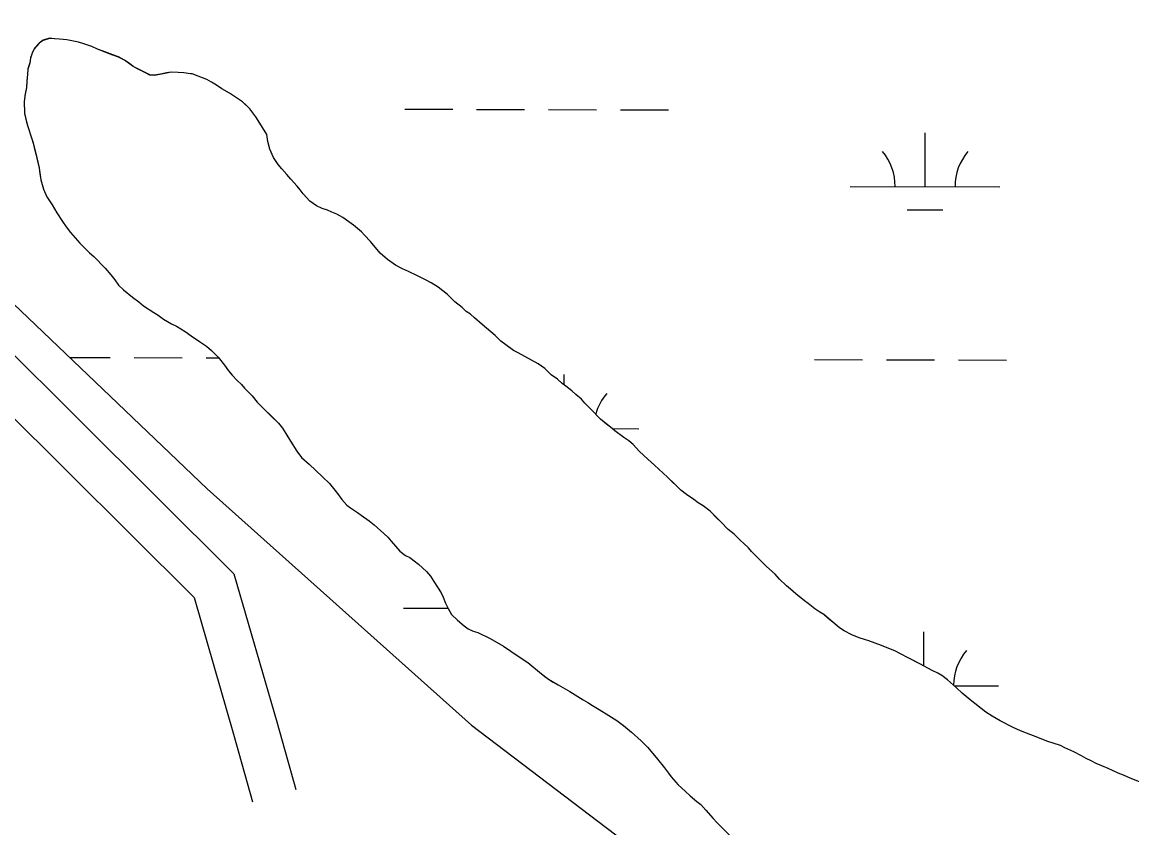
# Model space of a CAD drawing. Extents: x 3161514 to 3199414, y 831166 to 856601.
# Drawn here: x 3192928 to 3193668, y 849324 to 849861 of the extents above; entities that cross this region are included whole.
import ezdxf

# ---------------------------------------------------------------- set-up
doc = ezdxf.new("R2010")
doc.units = 0
for name, color, linetype in [('V-ROAD-CNTR', 7, 'Continuous'), ('V-SITE-VEGE', 7, 'Continuous'), ('V-TOPO-SHOR', 7, 'Continuous'), ('V-WETL-SWMP', 7, 'Continuous')]:
    doc.layers.add(name, color=color, linetype=linetype)

msp = doc.modelspace()

# ---------------------------------------------------------------- linework, layer by layer
at = {"layer": 'V-ROAD-CNTR'}
for points in [[(3192291.4, 850243.66), (3192350.34, 850204.74), (3192368.52, 850182.96), (3192413.23, 850147.26), (3192481.4, 850086.9), (3192595.04, 849967.01), (3192622.1, 849931.1), (3192809.51, 849751.1), (3193069.37, 849492.89), (3193097.91, 849394.12), (3193110.64, 849349.05)], [(3192292.07, 850207.27), (3192330.13, 850182.14), (3192347.43, 850161.41), (3192393.91, 850124.3), (3192460.53, 850065.31), (3192572.1, 849947.6), (3192599.58, 849911.13), (3192788.55, 849729.64), (3193042.71, 849477.09), (3193069.06, 849385.88), (3193081.77, 849340.89)]]:
    msp.add_lwpolyline(points, dxfattribs=at)
at = {"layer": 'V-SITE-VEGE'}
for points in [[(3193035.93, 849826.9), (3193032.23, 849827.14), (3193027.48, 849827.38), (3193024.31, 849826.84), (3193020.36, 849826.02), (3193016.4, 849825.21), (3193013.23, 849825.45), (3193009.79, 849827.28), (3193005.56, 849829.37), (3193002.11, 849831.2), (3192999.72, 849833.03), (3192996.28, 849835.39), (3192992.31, 849837.48), (3192988.6, 849838.78), (3192983.84, 849840.6), (3192978.29, 849842.68), (3192974.58, 849844.5), (3192969.29, 849846.32), (3192965.59, 849847.36), (3192957.92, 849848.9), (3192952.91, 849849.4), (3192949.74, 849849.64), (3192946.3, 849849.89), (3192942.09, 849848.55), (3192939.46, 849846.68), (3192936.31, 849843.23), (3192934.74, 849840.06), (3192933.71, 849836.88), (3192933.2, 849833.45), (3192931.9, 849829.48), (3192931.66, 849826.05), (3192931.16, 849821.29), (3192930.91, 849817.07), (3192930.15, 849812.84), (3192929.38, 849807.82), (3192929.69, 849799.9), (3192931.04, 849794.1), (3192931.85, 849791.2), (3192934.27, 849783.56), (3192935.35, 849780.13), (3192936.15, 849777.23), (3192937.23, 849773.02), (3192939.4, 849763.53), (3192939.95, 849759.57), (3192940.5, 849755.61), (3192942.38, 849749.29), (3192944.52, 849744.28), (3192947.99, 849738.76), (3192951.18, 849733.49), (3192954.91, 849727.71), (3192957.31, 849724.29), (3192960.23, 849720.35), (3192966.61, 849713.26), (3192970.06, 849709.84), (3192972.98, 849706.95), (3192975.9, 849704.33), (3192983.34, 849696.72), (3192987.32, 849692.26), (3192989.98, 849688.83), (3192992.38, 849685.42), (3192995.56, 849682.27), (3193001.66, 849677.29), (3193005.9, 849674.14), (3193009.08, 849671.52), (3193015.97, 849667.07), (3193018.89, 849665.24), (3193022.33, 849662.62), (3193027.63, 849659.48), (3193031.07, 849657.92), (3193036.9, 849654.52), (3193040.88, 849651.64), (3193046.44, 849647.71), (3193050.95, 849644.57), (3193054.4, 849641.68), (3193058.91, 849637.22), (3193063.16, 849631.96), (3193065.82, 849628.28), (3193068.21, 849625.39), (3193071.4, 849621.71), (3193074.32, 849619.09), (3193076.45, 849616.73), (3193081.49, 849611.48), (3193084.95, 849607.27), (3193099.02, 849593.36), (3193101.68, 849589.94), (3193104.07, 849586.52), (3193107.01, 849581.26), (3193111.27, 849574.69), (3193114.46, 849570.48), (3193119.5, 849566.02), (3193128.52, 849557.62), (3193133.04, 849553.16), (3193134.9, 849550.79), (3193138.35, 849546.33), (3193141.28, 849542.38), (3193144.73, 849538.71), (3193147.12, 849536.87), (3193151.89, 849533.73), (3193154.28, 849531.9), (3193159.58, 849528.23), (3193163.02, 849525.61)], [(3193452.39, 849473.13), (3193450, 849474.96), (3193444.17, 849479.42), (3193440.72, 849482.56), (3193438.07, 849484.92), (3193433.29, 849489.38), (3193430.37, 849492.54), (3193424.79, 849497.79), (3193414.71, 849507.76), (3193412.58, 849510.12), (3193409.66, 849513.01), (3193407.01, 849515.37), (3193403.03, 849519.31), (3193399.05, 849522.45), (3193394.27, 849527.44), (3193387.1, 849534.53), (3193382.33, 849538.2), (3193379.15, 849540.29), (3193376.23, 849542.39), (3193371.2, 849545.79), (3193367.48, 849548.68), (3193358.72, 849557.34), (3193349.97, 849565.21), (3193345.46, 849569.41), (3193339.88, 849574.39), (3193335.63, 849579.12), (3193332.72, 849581.48), (3193329.54, 849583.84), (3193323.44, 849588.29), (3193320.52, 849590.65), (3193313.89, 849595.89), (3193307.78, 849602.46), (3193303.54, 849606.66), (3193301.15, 849609.28), (3193297.43, 849612.43), (3193294.78, 849614.79), (3193290.8, 849617.94), (3193288.41, 849619.77), (3193285.23, 849622.66), (3193280.99, 849625.54), (3193276.74, 849629.74), (3193272.23, 849632.88), (3193263.5, 849637.85), (3193259, 849640.2), (3193255.82, 849641.76), (3193250.78, 849645.43), (3193247.34, 849648.05), (3193243.62, 849651.73), (3193234.87, 849659.07), (3193229.83, 849663.53), (3193227.17, 849665.89), (3193224.26, 849667.72), (3193221.6, 849670.34), (3193216.83, 849674.28), (3193211.79, 849679), (3193205.69, 849683.98), (3193200.92, 849686.86), (3193197.21, 849688.95), (3193191.39, 849691.82), (3193185.83, 849694.43), (3193181.86, 849696.26), (3193177.09, 849698.6), (3193171.79, 849702.53), (3193167.02, 849706.73), (3193160.37, 849714.35), (3193156.39, 849718.55), (3193154.53, 849720.92), (3193149.22, 849725.37), (3193146.04, 849727.47), (3193142.07, 849730.35), (3193138.1, 849732.7), (3193134.66, 849734), (3193131.74, 849735.31), (3193128.31, 849736.34), (3193124.34, 849738.17), (3193120.1, 849741.31), (3193115.58, 849746.3), (3193113.45, 849748.93), (3193111.59, 849751.3), (3193107.34, 849756.02), (3193104.68, 849759.18), (3193101.23, 849762.85), (3193098.84, 849765.74), (3193095.64, 849770.48), (3193093.24, 849776.01), (3193091.89, 849781.02), (3193091.33, 849785.77), (3193088.4, 849790.5), (3193086.54, 849793.39), (3193083.87, 849797.6), (3193079.89, 849802.86), (3193075.11, 849807.58), (3193066.36, 849813.34), (3193061.33, 849816.22), (3193057.62, 849818.57), (3193054.44, 849820.67), (3193051.26, 849822.5), (3193045.44, 849824.58), (3193041.48, 849826.14), (3193040.31, 849826.3), (3193035.93, 849826.9)], [(3193163.02, 849525.61), (3193169.39, 849519.84), (3193172.05, 849517.21), (3193174.17, 849514.58), (3193180.02, 849508.02), (3193183.73, 849505.14), (3193186.64, 849503.83), (3193192.47, 849499.38), (3193197.78, 849494.39), (3193200.44, 849491.24), (3193202.83, 849487.82), (3193207.63, 849480.19), (3193208.97, 849477.3), (3193210.57, 849473.34), (3193212.18, 849469.66), (3193214.58, 849465.71), (3193218.56, 849462.04), (3193223.07, 849458.1), (3193225.71, 849456.27), (3193228.89, 849454.71), (3193232.06, 849453.67), (3193240.27, 849449.75), (3193249.28, 849444.52), (3193254.05, 849441.38), (3193260.94, 849436.67), (3193265.44, 849433.79), (3193274.46, 849426.19), (3193279.23, 849422.52), (3193285.59, 849418.86), (3193293.53, 849414.41), (3193302.28, 849408.92), (3193305.46, 849407.09), (3193308.63, 849405), (3193313.14, 849402.38), (3193319.5, 849398.46), (3193324.79, 849395.06), (3193329.3, 849391.65), (3193334.61, 849387.19), (3193340.97, 849381.42), (3193345.22, 849377.22), (3193350.01, 849371.7), (3193351.87, 849369.34), (3193356.65, 849363.56), (3193359.31, 849359.88), (3193361.17, 849357.51), (3193365.69, 849352.26), (3193370.46, 849348.06), (3193373.65, 849344.91), (3193378.16, 849340.97), (3193380.81, 849339.14), (3193384.27, 849335.2), (3193389.05, 849329.69), (3193391.44, 849327.06), (3193402.06, 849316.56)], [(3193674.55, 849353.73), (3193667.41, 849356.6), (3193662.91, 849358.69), (3193659.21, 849359.98), (3193655.5, 849361.81), (3193652.59, 849363.11), (3193648.35, 849364.94), (3193644.65, 849366.5), (3193641.21, 849368.07), (3193638.03, 849369.63), (3193634.86, 849371.46), (3193629.82, 849374.07), (3193623.73, 849376.94), (3193620.82, 849378.51), (3193611.83, 849381.36), (3193604.69, 849384.23), (3193600.98, 849385.53), (3193594.1, 849388.13), (3193589.34, 849390.48), (3193580.6, 849394.92), (3193575.3, 849398.05), (3193571.07, 849400.67), (3193560.46, 849408.79), (3193555.16, 849413.25), (3193551.44, 849416.93), (3193545.34, 849422.17), (3193541.62, 849425.06), (3193538.98, 849426.62), (3193535.27, 849428.45), (3193527.06, 849432.89), (3193519.65, 849436.55), (3193513.56, 849439.68), (3193510.65, 849441.25), (3193501.39, 849445.15), (3193492.92, 849448.28), (3193490.01, 849449.05), (3193486.58, 849450.09), (3193481.54, 849452.17), (3193476.52, 849454.78), (3193473.34, 849456.88), (3193468.83, 849460.55), (3193462.99, 849465.79), (3193460.34, 849467.36), (3193456.9, 849469.46), (3193452.39, 849473.13)]]:
    msp.add_lwpolyline(points, dxfattribs=at)
at = {"layer": 'V-TOPO-SHOR'}
for points in [[(3193040.31, 849826.3), (3193035.93, 849826.9), (3193032.23, 849827.14), (3193027.48, 849827.38), (3193024.31, 849826.83), (3193020.36, 849826.02), (3193016.4, 849825.21), (3193013.23, 849825.45), (3193009.79, 849827.28), (3193005.56, 849829.37), (3193002.11, 849831.2), (3192999.72, 849833.03), (3192996.28, 849835.39), (3192992.31, 849837.48), (3192988.6, 849838.78), (3192983.84, 849840.6), (3192978.29, 849842.68), (3192974.58, 849844.5), (3192969.29, 849846.32), (3192965.59, 849847.36), (3192957.92, 849848.9), (3192952.91, 849849.4), (3192949.74, 849849.64), (3192946.3, 849849.89), (3192942.09, 849848.55), (3192939.46, 849846.68), (3192936.31, 849843.23), (3192934.74, 849840.06), (3192933.71, 849836.88), (3192933.2, 849833.45), (3192931.9, 849829.48), (3192931.66, 849826.05), (3192931.16, 849821.29), (3192930.91, 849817.07), (3192930.15, 849812.84), (3192929.38, 849807.82), (3192929.69, 849799.9), (3192931.04, 849794.1), (3192931.85, 849791.2), (3192934.27, 849783.56), (3192935.35, 849780.13), (3192936.15, 849777.23), (3192937.23, 849773.02), (3192938.32, 849768.27), (3192939.4, 849763.52), (3192939.95, 849759.57)], [(3193091.89, 849781.02), (3193091.33, 849785.77), (3193088.4, 849790.5), (3193086.54, 849793.39), (3193083.87, 849797.6), (3193079.89, 849802.86), (3193077.5, 849805.22), (3193075.11, 849807.58), (3193071.13, 849810.2), (3193066.36, 849813.34), (3193061.33, 849816.22), (3193057.62, 849818.57), (3193054.44, 849820.67), (3193051.26, 849822.5), (3193045.44, 849824.58), (3193041.48, 849826.14), (3193040.31, 849826.3)], [(3193490.01, 849449.05), (3193486.58, 849450.09), (3193481.55, 849452.17), (3193476.52, 849454.78), (3193473.34, 849456.88), (3193468.83, 849460.55), (3193465.91, 849463.17), (3193462.99, 849465.79), (3193460.34, 849467.36), (3193456.9, 849469.46), (3193452.39, 849473.13), (3193450, 849474.96), (3193444.17, 849479.42), (3193440.72, 849482.56), (3193438.07, 849484.92), (3193433.29, 849489.39), (3193430.37, 849492.54), (3193424.79, 849497.79), (3193419.22, 849503.3), (3193414.71, 849507.76), (3193412.58, 849510.12), (3193409.66, 849513.01), (3193407.01, 849515.37), (3193403.03, 849519.31), (3193399.05, 849522.46), (3193394.27, 849527.44), (3193391.62, 849530.07), (3193387.1, 849534.53), (3193382.33, 849538.2), (3193379.15, 849540.29), (3193376.23, 849542.39), (3193371.2, 849545.79), (3193367.48, 849548.68), (3193363.5, 849552.61), (3193358.72, 849557.34), (3193352.89, 849562.58), (3193349.97, 849565.21), (3193345.46, 849569.41), (3193339.88, 849574.39), (3193335.64, 849579.12), (3193332.72, 849581.48), (3193329.54, 849583.84), (3193323.44, 849588.29), (3193320.52, 849590.65), (3193317.87, 849592.74), (3193313.89, 849595.89), (3193307.78, 849602.46), (3193303.54, 849606.66), (3193301.15, 849609.28), (3193297.43, 849612.43), (3193294.78, 849614.79), (3193290.8, 849617.94), (3193288.41, 849619.77), (3193285.23, 849622.66), (3193280.99, 849625.54), (3193276.74, 849629.74), (3193272.24, 849632.88), (3193263.5, 849637.85), (3193259, 849640.2), (3193255.82, 849641.76), (3193250.78, 849645.43), (3193247.34, 849648.05), (3193243.62, 849651.73), (3193234.87, 849659.07), (3193229.83, 849663.53), (3193227.17, 849665.89), (3193224.26, 849667.72), (3193221.6, 849670.34), (3193216.83, 849674.28), (3193211.79, 849679), (3193205.69, 849683.98), (3193200.92, 849686.86), (3193197.21, 849688.95), (3193191.39, 849691.82), (3193185.83, 849694.43), (3193181.86, 849696.26), (3193177.09, 849698.6), (3193171.79, 849702.53), (3193167.02, 849706.73), (3193160.37, 849714.35), (3193156.39, 849718.55), (3193154.53, 849720.92), (3193149.22, 849725.37), (3193146.04, 849727.47), (3193142.07, 849730.35), (3193138.1, 849732.7), (3193134.66, 849734), (3193131.74, 849735.31), (3193128.31, 849736.34), (3193124.34, 849738.17), (3193120.1, 849741.31), (3193115.58, 849746.3), (3193113.45, 849748.93), (3193111.59, 849751.3), (3193107.34, 849756.02), (3193104.68, 849759.18), (3193101.23, 849762.85), (3193098.84, 849765.74), (3193095.64, 849770.48), (3193093.24, 849776.01), (3193091.89, 849781.02)], [(3192939.95, 849759.57), (3192940.5, 849755.61), (3192942.38, 849749.29), (3192944.52, 849744.28), (3192947.99, 849738.76), (3192951.18, 849733.5), (3192954.91, 849727.71), (3192957.31, 849724.29), (3192960.23, 849720.35), (3192966.61, 849713.26), (3192970.06, 849709.84), (3192972.98, 849706.96), (3192975.9, 849704.33), (3192983.34, 849696.72), (3192987.32, 849692.25), (3192989.98, 849688.83), (3192992.38, 849685.42), (3192995.56, 849682.27), (3193001.66, 849677.29), (3193005.9, 849674.14), (3193009.08, 849671.52), (3193015.97, 849667.07), (3193018.89, 849665.24), (3193022.33, 849662.62), (3193024.98, 849661.05), (3193027.63, 849659.48), (3193031.07, 849657.92), (3193036.9, 849654.52), (3193040.88, 849651.64), (3193046.44, 849647.71)], [(3193046.44, 849647.71), (3193050.95, 849644.57), (3193054.4, 849641.68), (3193058.91, 849637.22), (3193063.16, 849631.96), (3193065.82, 849628.28), (3193068.21, 849625.39), (3193071.4, 849621.71), (3193074.32, 849619.09), (3193076.45, 849616.73), (3193081.49, 849611.48), (3193084.95, 849607.27), (3193087.6, 849604.65), (3193091.85, 849600.45), (3193094.5, 849597.82), (3193099.02, 849593.36), (3193101.68, 849589.94), (3193104.07, 849586.52), (3193107.01, 849581.26), (3193111.27, 849574.69), (3193114.46, 849570.48), (3193119.5, 849566.02), (3193128.52, 849557.62), (3193133.04, 849553.16), (3193134.9, 849550.79), (3193138.35, 849546.33), (3193141.28, 849542.38), (3193144.73, 849538.71), (3193147.12, 849536.87), (3193151.89, 849533.73), (3193154.28, 849531.9), (3193159.58, 849528.23), (3193163.02, 849525.61), (3193169.39, 849519.84), (3193172.05, 849517.21), (3193174.17, 849514.58), (3193180.02, 849508.02), (3193183.73, 849505.14), (3193186.64, 849503.83), (3193192.47, 849499.38), (3193197.78, 849494.39), (3193200.44, 849491.24), (3193202.83, 849487.82), (3193207.63, 849480.19), (3193208.97, 849477.3), (3193210.57, 849473.34), (3193212.18, 849469.66), (3193214.58, 849465.71), (3193218.56, 849462.04), (3193223.07, 849458.1), (3193225.72, 849456.27), (3193228.89, 849454.71), (3193232.06, 849453.67), (3193240.27, 849449.75), (3193249.28, 849444.52), (3193254.05, 849441.38), (3193260.94, 849436.67), (3193265.44, 849433.79), (3193274.46, 849426.19), (3193276.85, 849424.35), (3193279.23, 849422.52), (3193282.41, 849420.69), (3193285.59, 849418.86), (3193293.53, 849414.42), (3193302.28, 849408.92), (3193305.46, 849407.09), (3193308.63, 849405), (3193313.14, 849402.38), (3193319.5, 849398.46), (3193324.79, 849395.06), (3193329.3, 849391.65), (3193334.61, 849387.19), (3193340.97, 849381.42), (3193345.22, 849377.22), (3193350.01, 849371.7), (3193351.87, 849369.34), (3193356.65, 849363.56), (3193359.31, 849359.88), (3193361.17, 849357.51), (3193365.69, 849352.26), (3193370.46, 849348.06), (3193373.65, 849344.91), (3193378.16, 849340.97), (3193380.81, 849339.14), (3193384.27, 849335.2), (3193389.05, 849329.69), (3193391.44, 849327.06), (3193398.87, 849319.71)], [(3193674.55, 849353.73), (3193667.41, 849356.6), (3193662.91, 849358.69), (3193659.21, 849359.98), (3193655.5, 849361.81), (3193652.59, 849363.11), (3193648.35, 849364.94), (3193644.65, 849366.5), (3193641.21, 849368.07), (3193638.03, 849369.63), (3193634.85, 849371.46), (3193629.82, 849374.07), (3193623.73, 849376.94), (3193620.82, 849378.51), (3193611.83, 849381.36), (3193604.69, 849384.23), (3193600.98, 849385.53), (3193594.1, 849388.13), (3193589.34, 849390.48), (3193580.6, 849394.92), (3193575.3, 849398.05), (3193571.07, 849400.67), (3193560.46, 849408.79), (3193555.16, 849413.25), (3193551.44, 849416.93), (3193545.34, 849422.17), (3193541.62, 849425.06), (3193538.98, 849426.62), (3193535.27, 849428.45), (3193527.06, 849432.89), (3193522.83, 849434.98), (3193519.65, 849436.55), (3193513.56, 849439.68), (3193510.65, 849441.25), (3193506.94, 849442.81), (3193501.39, 849445.15), (3193492.92, 849448.28), (3193490.01, 849449.05)]]:
    msp.add_lwpolyline(points, dxfattribs=at)
at = {"layer": 'V-WETL-SWMP'}
for p, q in [((3193183.3, 849802.66), (3193215.3, 849802.57)), ((3193231.3, 849802.53), (3193263.3, 849802.44)), ((3193279.3, 849802.4), (3193311.3, 849802.31)), ((3193327.3, 849802.26), (3193359.3, 849802.17)), ((3193530.47, 849750.96), (3193530.57, 849786.96)), ((3193480.47, 849751.1), (3193580.47, 849750.82)), ((3193518.43, 849735.56), (3193542.43, 849735.5)), ((3192959.65, 849637.1), (3192986.84, 849637.03)), ((3193002.84, 849636.98), (3193034.84, 849636.9)), ((3193050.84, 849636.85), (3193059.22, 849636.83)), ((3193456.75, 849635.73), (3193488.75, 849635.64)), ((3193504.75, 849635.6), (3193536.75, 849635.51)), ((3193552.75, 849635.47), (3193584.75, 849635.38)), ((3193289.64, 849618.83), (3193289.66, 849625.76)), ((3193321.72, 849589.67), (3193339.56, 849589.62)), ((3193182.38, 849469.99), (3193212.07, 849469.91)), ((3193529.59, 849431.52), (3193529.65, 849454.29)), ((3193549.92, 849418.23), (3193579.55, 849418.15))]:
    msp.add_line(p, q, dxfattribs=at)
for points in [[(3193562.43, 850455.91), (3193346.07, 850288.7), (3193231.97, 850175.45), (3193111.98, 850170.55), (3192966.64, 850161.82), (3192871.49, 850159.17), (3192788.94, 850172.99), (3192715.81, 850203.24), (3192661.76, 850225.15), (3192618.19, 850169.92), (3192537.17, 850097.57), (3192543.35, 850032.57), (3192644.19, 849962.29), (3192887.23, 849706.17), (3193051.47, 849549.53), (3193227.87, 849391.9), (3193470.51, 849207.68), (3193731.54, 849042.59)], [(3193154.53, 849720.92), (3193149.22, 849725.37), (3193146.04, 849727.47), (3193142.07, 849730.35), (3193138.1, 849732.7), (3193134.66, 849734), (3193131.74, 849735.31), (3193128.31, 849736.34), (3193124.34, 849738.17), (3193120.1, 849741.31), (3193115.58, 849746.3), (3193113.45, 849748.93), (3193111.59, 849751.3), (3193107.34, 849756.02), (3193104.68, 849759.18), (3193101.23, 849762.85), (3193098.84, 849765.74), (3193095.64, 849770.48), (3193093.24, 849776.01), (3193091.89, 849781.02), (3193091.33, 849785.77), (3193088.4, 849790.5), (3193086.54, 849793.39), (3193083.88, 849797.6), (3193079.89, 849802.86), (3193075.11, 849807.58), (3193066.36, 849813.34), (3193061.33, 849816.22), (3193057.62, 849818.57), (3193054.44, 849820.67), (3193051.26, 849822.5), (3193045.44, 849824.58), (3193041.48, 849826.14), (3193040.32, 849826.3), (3193035.94, 849826.78), (3193032.25, 849827.02), (3193027.49, 849827.26), (3193024.33, 849826.72), (3193016.42, 849825.09), (3193013.25, 849825.33), (3193009.81, 849827.16), (3193005.57, 849829.25), (3193002.13, 849831.08), (3192999.74, 849832.91), (3192996.3, 849835.27), (3192992.33, 849837.36), (3192988.62, 849838.66), (3192983.86, 849840.48), (3192978.3, 849842.56), (3192974.6, 849844.39), (3192969.31, 849846.2), (3192965.61, 849847.24), (3192957.94, 849848.78), (3192952.92, 849849.28), (3192949.75, 849849.53), (3192946.32, 849849.77), (3192942.1, 849848.43), (3192939.47, 849846.56), (3192936.33, 849843.11), (3192934.76, 849839.94), (3192933.72, 849836.76), (3192933.21, 849833.33), (3192931.92, 849829.36), (3192931.67, 849825.93), (3192931.17, 849821.17), (3192930.93, 849816.95), (3192930.16, 849812.72), (3192929.4, 849807.7), (3192929.71, 849799.78), (3192931.06, 849793.98), (3192931.87, 849791.08), (3192934.29, 849783.44), (3192935.36, 849780.02), (3192936.17, 849777.12), (3192937.25, 849772.9), (3192939.42, 849763.41), (3192940.5, 849755.61), (3192942.38, 849749.29), (3192944.52, 849744.28), (3192947.99, 849738.76), (3192951.19, 849733.5), (3192954.91, 849727.71), (3192957.31, 849724.29), (3192960.23, 849720.35), (3192966.61, 849713.26), (3192972.98, 849706.96), (3192975.9, 849704.33), (3192983.33, 849696.72), (3192987.32, 849692.25), (3192989.98, 849688.84), (3192992.38, 849685.42), (3192995.56, 849682.27), (3193001.66, 849677.29), (3193005.9, 849674.14), (3193009.08, 849671.52), (3193015.97, 849667.07), (3193018.89, 849665.24), (3193022.33, 849662.62), (3193027.63, 849659.48), (3193031.07, 849657.92), (3193036.9, 849654.52)], [(3193634.85, 849371.46), (3193629.82, 849374.07), (3193623.73, 849376.94), (3193620.82, 849378.51), (3193611.83, 849381.36), (3193604.69, 849384.23), (3193600.98, 849385.53), (3193594.1, 849388.13), (3193589.34, 849390.48), (3193580.6, 849394.92), (3193575.31, 849398.05), (3193571.07, 849400.67), (3193560.46, 849408.79), (3193555.16, 849413.25), (3193551.44, 849416.93), (3193545.34, 849422.17), (3193541.62, 849425.05), (3193538.98, 849426.62), (3193535.27, 849428.45), (3193527.06, 849432.89), (3193519.65, 849436.55), (3193513.56, 849439.68), (3193510.65, 849441.25), (3193501.39, 849445.16), (3193492.92, 849448.28), (3193490.01, 849449.05), (3193486.57, 849450.09), (3193481.55, 849452.17), (3193476.52, 849454.78), (3193473.34, 849456.88), (3193468.83, 849460.55), (3193462.99, 849465.79), (3193460.34, 849467.36), (3193456.9, 849469.46), (3193452.39, 849473.12), (3193450, 849474.96), (3193444.17, 849479.42), (3193440.72, 849482.56), (3193438.07, 849484.92), (3193433.29, 849489.39), (3193430.37, 849492.54), (3193424.79, 849497.79), (3193414.71, 849507.76), (3193412.58, 849510.12), (3193409.66, 849513.01), (3193407.01, 849515.37), (3193403.03, 849519.31), (3193399.05, 849522.46), (3193394.27, 849527.44), (3193387.1, 849534.53), (3193382.33, 849538.2), (3193379.15, 849540.29), (3193376.23, 849542.39), (3193371.2, 849545.79), (3193367.49, 849548.68), (3193358.73, 849557.34), (3193349.97, 849565.21), (3193345.46, 849569.41), (3193339.89, 849574.39), (3193335.64, 849579.12), (3193332.72, 849581.48), (3193329.54, 849583.84), (3193323.44, 849588.29), (3193320.52, 849590.65), (3193313.89, 849595.89), (3193307.78, 849602.46), (3193303.54, 849606.66), (3193301.15, 849609.28), (3193297.43, 849612.43), (3193294.78, 849614.79), (3193290.8, 849617.94), (3193288.42, 849619.77), (3193285.23, 849622.66), (3193280.99, 849625.54), (3193276.74, 849629.74), (3193272.24, 849632.88), (3193263.5, 849637.85), (3193259, 849640.2), (3193255.82, 849641.76), (3193250.78, 849645.43), (3193247.34, 849648.05), (3193243.62, 849651.72), (3193234.87, 849659.07), (3193229.83, 849663.53), (3193227.17, 849665.89), (3193224.26, 849667.72), (3193221.6, 849670.34), (3193216.83, 849674.28), (3193211.79, 849679), (3193205.69, 849683.98), (3193200.92, 849686.86), (3193197.21, 849688.95), (3193191.39, 849691.82), (3193185.83, 849694.43), (3193181.86, 849696.26), (3193177.09, 849698.6), (3193171.79, 849702.53), (3193167.02, 849706.73), (3193160.37, 849714.35), (3193156.39, 849718.55), (3193154.53, 849720.92)], [(3193036.9, 849654.52), (3193040.88, 849651.64), (3193046.44, 849647.71), (3193050.95, 849644.57), (3193054.4, 849641.68), (3193058.91, 849637.22), (3193063.16, 849631.96), (3193065.82, 849628.28), (3193068.21, 849625.39), (3193071.4, 849621.71), (3193074.32, 849619.09)], [(3193074.32, 849619.09), (3193076.45, 849616.73), (3193081.49, 849611.48), (3193084.95, 849607.27), (3193099.02, 849593.36), (3193101.68, 849589.94), (3193104.07, 849586.52), (3193107.01, 849581.26), (3193111.27, 849574.69), (3193114.46, 849570.48), (3193119.5, 849566.02), (3193128.52, 849557.62), (3193133.04, 849553.16), (3193134.9, 849550.8), (3193138.35, 849546.33), (3193141.28, 849542.38), (3193144.73, 849538.71), (3193147.12, 849536.87), (3193151.89, 849533.73), (3193154.28, 849531.9), (3193159.58, 849528.23), (3193163.02, 849525.61), (3193169.39, 849519.84), (3193172.05, 849517.21), (3193174.17, 849514.59), (3193180.02, 849508.02), (3193183.73, 849505.14), (3193186.64, 849503.83), (3193192.47, 849499.38), (3193197.78, 849494.39), (3193200.44, 849491.24), (3193202.83, 849487.82), (3193207.63, 849480.19), (3193208.97, 849477.3), (3193210.57, 849473.34), (3193212.18, 849469.66), (3193214.58, 849465.71), (3193218.56, 849462.04), (3193223.07, 849458.1), (3193225.72, 849456.27), (3193228.89, 849454.71), (3193232.07, 849453.67), (3193240.27, 849449.75), (3193249.28, 849444.52), (3193254.05, 849441.38), (3193260.94, 849436.67), (3193265.44, 849433.79), (3193274.46, 849426.19), (3193279.23, 849422.52), (3193285.59, 849418.86), (3193293.53, 849414.42), (3193302.28, 849408.92), (3193305.46, 849407.09), (3193308.63, 849405), (3193313.14, 849402.38), (3193319.5, 849398.46), (3193324.79, 849395.06), (3193329.3, 849391.65), (3193334.61, 849387.19), (3193340.97, 849381.42), (3193345.22, 849377.22), (3193350, 849371.7), (3193351.87, 849369.34), (3193356.65, 849363.56), (3193359.31, 849359.88), (3193361.17, 849357.51), (3193365.69, 849352.26), (3193370.47, 849348.06), (3193373.65, 849344.91), (3193378.16, 849340.97), (3193380.81, 849339.14), (3193384.27, 849335.2), (3193389.05, 849329.69), (3193391.44, 849327.06), (3193402.06, 849316.56)], [(3193674.55, 849353.73), (3193667.41, 849356.6), (3193662.91, 849358.69), (3193659.21, 849359.98), (3193655.5, 849361.81), (3193652.59, 849363.11), (3193648.35, 849364.94), (3193644.65, 849366.5), (3193641.21, 849368.07), (3193638.03, 849369.63), (3193634.85, 849371.46)]]:
    msp.add_lwpolyline(points, dxfattribs=at)
for centre, start, end in [((3193475.23, 849751.59), 359.06989, 40.61354), ((3193585.72, 849751.28), 139.06988, 180.61354), ((3193344.8, 849590.08), 139.06988, 164.93237), ((3193584.8, 849418.61), 139.06988, 180.1064)]:
    msp.add_arc(centre, 35.25, start, end, dxfattribs=at)

doc.saveas('drawing.dxf')
